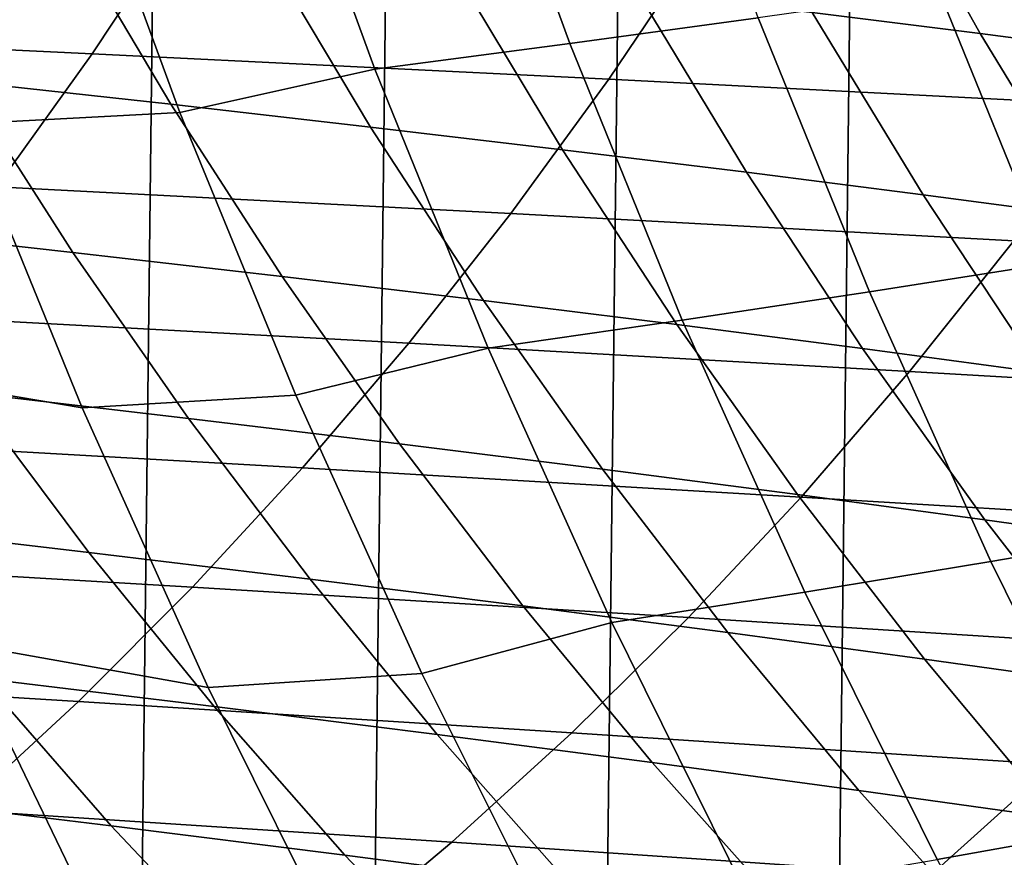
# Model space of a CAD drawing. Header units: metres. Extents: x -240 to 45, y -77 to 27.
# Tile 932 of 1056: x 1.54 to 4.17, y -9.99 to -7.75. Entities that reach past the tile are written whole.
import ezdxf

# ---------------------------------------------------------------- set-up
doc = ezdxf.new("R2010")
doc.units = ezdxf.units.M
doc.layers.add('solid_102011X2', color=7, linetype='CONTINUOUS')

msp = doc.modelspace()

# ---------------------------------------------------------------- linework, layer by layer
at = {"layer": 'solid_102011X2'}
for points in [[(1.67373, 26.745527), (1.050349, -26.78002), (0.42696, -26.800512), (1.050399, 26.780018)], [(2.297227, 26.697021), (1.673703, -26.745533), (1.050349, -26.78002), (1.67373, 26.745527)], [(2.919795, 26.634598), (2.297231, -26.697029), (1.673703, -26.745533), (2.297227, 26.697021)], [(3.541179, 26.558235), (2.919836, -26.634604), (2.297231, -26.697029), (2.919795, 26.634598)], [(4.16087, 26.46805), (3.541257, -26.558228), (2.919836, -26.634604), (3.541179, 26.558235)], [(4.777777, 26.364204), (4.160993, -26.468023), (3.541257, -26.558228), (4.16087, 26.46805)], [(5.392083, 26.246679), (4.77797, -26.364157), (4.160993, -26.468023), (4.777777, 26.364204)], [(3.516004, -7.74499, 141.242523), (3.245201, -7.00096, 141.262085), (2.739066, -7.06333, 137.079056), (3.012379, -7.813989, 137.058075)], [(3.012379, -7.813989, 137.058075), (2.739066, -7.06333, 137.079056), (2.214783, -7.125408, 132.900085), (2.490586, -7.882664, 132.877625)], [(2.214783, -7.125408, 132.900085), (1.687625, -7.230374, 128.72374), (1.969312, -7.998343, 128.699478), (2.490586, -7.882664, 132.877625)], [(1.116486, -7.257751, 124.553871), (1.397924, -8.028975, 124.528305), (1.969312, -7.998343, 128.699478), (1.687625, -7.230374, 128.72374)], [(3.828413, -7.283212, 279.933197), (4.109879, -7.787167, 280.046844), (3.661124, -7.730762, 281.910828), (3.383108, -7.230487, 281.793976)], [(4.254373, -7.335718, 278.067352), (4.53921, -7.843339, 278.177765), (4.109879, -7.787167, 280.046844), (3.828413, -7.283212, 279.933197)], [(0.558859, -7.407945, 338.330292), (0.32011, -7.773397, 338.147522), (1.734254, -7.841125, 336.392822), (1.978612, -7.472488, 336.572784)], [(1.664232, -7.502935, 289.314362), (1.945033, -7.976545, 289.452332), (1.389303, -7.915403, 291.292908), (1.112606, -7.44546, 291.151611)], [(1.978612, -7.472488, 336.572784), (1.734254, -7.841125, 336.392822), (3.116746, -7.909629, 334.613098), (3.366635, -7.53777, 334.790222)], [(2.194509, -7.560209, 287.471527), (2.479327, -8.037473, 287.60614), (1.945033, -7.976545, 289.452332), (1.664232, -7.502935, 289.314362)], [(3.366635, -7.53777, 334.790222), (3.116746, -7.909629, 334.613098), (4.467792, -7.978843, 332.809479), (4.723132, -7.60373, 332.983795)], [(2.703825, -7.617276, 285.62326), (2.992575, -8.09818, 285.754517), (2.479327, -8.037473, 287.60614), (2.194509, -7.560209, 287.471527)], [(4.759781, -8.326823, 149.605637), (4.467383, -7.606488, 149.62413), (4.00112, -7.675785, 145.431137), (4.296293, -8.402682, 145.411148)], [(3.192568, -7.674129, 283.769653), (3.485164, -8.158661, 283.897522), (2.992575, -8.09818, 285.754517), (2.703825, -7.617276, 285.62326)], [(3.661124, -7.730762, 281.910828), (3.957482, -8.218906, 282.035278), (3.485164, -8.158661, 283.897522), (3.192568, -7.674129, 283.769653)], [(4.296293, -8.402682, 145.411148), (4.00112, -7.675785, 145.431137), (3.516004, -7.74499, 141.242523), (3.81395, -8.478442, 141.220993)], [(4.109879, -7.787167, 280.046844), (4.409915, -8.278912, 280.167877), (3.957482, -8.218906, 282.035278), (3.661124, -7.730762, 281.910828)], [(3.81395, -8.478442, 141.220993), (3.516004, -7.74499, 141.242523), (3.012379, -7.813989, 137.058075), (3.313087, -8.553974, 137.034973)], [(0.32011, -7.773397, 338.147522), (0.070049, -8.12684, 337.956116), (1.478319, -8.197648, 336.204346), (1.734254, -7.841125, 336.392822)], [(4.53921, -7.843339, 278.177765), (4.842843, -8.338668, 278.29538), (4.409915, -8.278912, 280.167877), (4.109879, -7.787167, 280.046844)], [(3.313087, -8.553974, 137.034973), (3.012379, -7.813989, 137.058075), (2.490586, -7.882664, 132.877625), (2.794034, -8.629153, 132.852921)], [(1.734254, -7.841125, 336.392822), (1.478319, -8.197648, 336.204346), (2.855019, -8.269266, 334.427551), (3.116746, -7.909629, 334.613098)], [(1.389303, -7.915403, 291.292908), (1.682679, -8.372895, 291.442627), (1.100677, -8.307959, 293.281067), (0.811749, -7.854055, 293.127838)], [(2.490586, -7.882664, 132.877625), (1.969312, -7.998343, 128.699478), (2.279212, -8.75525, 128.672791), (2.794034, -8.629153, 132.852921)], [(1.707565, -8.789202, 124.500168), (1.397924, -8.028975, 124.528305), (0.75932, -7.926659, 120.367279), (1.058385, -8.679034, 120.338654)], [(1.945033, -7.976545, 289.452332), (2.242764, -8.437614, 289.598511), (1.682679, -8.372895, 291.442627), (1.389303, -7.915403, 291.292908)], [(3.116746, -7.909629, 334.613098), (2.855019, -8.269266, 334.427551), (4.200354, -8.341628, 332.626923), (4.467792, -7.978843, 332.809479)], [(2.479327, -8.037473, 287.60614), (2.781322, -8.502108, 287.748779), (2.242764, -8.437614, 289.598511), (1.945033, -7.976545, 289.452332)], [(1.397924, -8.028975, 124.528305), (1.707565, -8.789202, 124.500168), (2.279212, -8.75525, 128.672791), (1.969312, -7.998343, 128.699478)], [(2.992575, -8.09818, 285.754517), (3.29874, -8.566367, 285.893585), (2.781322, -8.502108, 287.748779), (2.479327, -8.037473, 287.60614)], [(3.485164, -8.158661, 283.897522), (3.79541, -8.630386, 284.03299), (3.29874, -8.566367, 285.893585), (2.992575, -8.09818, 285.754517)], [(3.957482, -8.218906, 282.035278), (4.271719, -8.694158, 282.167145), (3.79541, -8.630386, 284.03299), (3.485164, -8.158661, 283.897522)], [(1.478319, -8.197648, 336.204346), (1.211204, -8.541512, 336.00766), (2.581859, -8.616137, 334.233948), (2.855019, -8.269266, 334.427551)], [(4.409915, -8.278912, 280.167877), (4.728055, -8.757673, 280.296112), (4.271719, -8.694158, 282.167145), (3.957482, -8.218906, 282.035278)], [(2.855019, -8.269266, 334.427551), (2.581859, -8.616137, 334.233948), (3.921234, -8.691535, 332.436401), (4.200354, -8.341628, 332.626923)], [(1.682679, -8.372895, 291.442627), (1.99225, -8.817237, 291.600525), (1.40555, -8.748805, 293.442627), (1.100677, -8.307959, 293.281067)], [(4.200354, -8.341628, 332.626923), (3.921234, -8.691535, 332.436401), (5.229544, -8.767638, 330.61618), (5.514538, -8.414667, 330.803619)], [(2.242764, -8.437614, 289.598511), (2.556934, -8.885438, 289.752655), (1.99225, -8.817237, 291.600525), (1.682679, -8.372895, 291.442627)], [(4.617932, -9.118111, 145.389374), (4.296293, -8.402682, 145.411148), (3.81395, -8.478442, 141.220993), (4.138611, -9.20032, 141.197556)], [(2.781322, -8.502108, 287.748779), (3.099992, -8.953402, 287.8992), (2.556934, -8.885438, 289.752655), (2.242764, -8.437614, 289.598511)], [(4.138611, -9.20032, 141.197556), (3.81395, -8.478442, 141.220993), (3.313087, -8.553974, 137.034973), (3.640756, -9.282285, 137.009811)], [(3.29874, -8.566367, 285.893585), (3.621816, -9.02112, 286.040222), (3.099992, -8.953402, 287.8992), (2.781322, -8.502108, 287.748779)], [(1.211204, -8.541512, 336.00766), (0.93332, -8.872186, 335.80304), (2.297686, -8.949699, 334.032501), (2.581859, -8.616137, 334.233948)], [(3.640756, -9.282285, 137.009811), (3.313087, -8.553974, 137.034973), (2.794034, -8.629153, 132.852921), (3.124689, -9.363864, 132.825989)], [(3.79541, -8.630386, 284.03299), (4.122795, -9.088584, 284.175842), (3.621816, -9.02112, 286.040222), (3.29874, -8.566367, 285.893585)], [(2.794034, -8.629153, 132.852921), (2.279212, -8.75525, 128.672791), (2.616877, -9.500057, 128.643723), (3.124689, -9.363864, 132.825989)], [(2.581859, -8.616137, 334.233948), (2.297686, -8.949699, 334.032501), (3.630862, -9.028018, 332.23819), (3.921234, -8.691535, 332.436401)], [(4.271719, -8.694158, 282.167145), (4.60332, -9.155787, 282.306183), (4.122795, -9.088584, 284.175842), (3.79541, -8.630386, 284.03299)], [(1.40555, -8.748805, 293.442627), (1.725849, -9.175903, 293.612427), (1.111698, -9.103845, 295.452545), (0.796446, -8.680152, 295.2789)], [(2.044965, -9.537398, 124.469513), (1.707565, -8.789202, 124.500168), (1.058385, -8.679034, 120.338654), (1.384333, -9.420044, 120.307457)], [(3.921234, -8.691535, 332.436401), (3.630862, -9.028018, 332.23819), (4.933061, -9.107068, 330.421234), (5.229544, -8.767638, 330.61618)], [(1.99225, -8.817237, 291.600525), (2.31749, -9.247728, 291.766418), (1.725849, -9.175903, 293.612427), (1.40555, -8.748805, 293.442627)], [(1.707565, -8.789202, 124.500168), (2.044965, -9.537398, 124.469513), (2.616877, -9.500057, 128.643723), (2.279212, -8.75525, 128.672791)], [(2.556934, -8.885438, 289.752655), (2.887012, -9.319313, 289.914642), (2.31749, -9.247728, 291.766418), (1.99225, -8.817237, 291.600525)], [(0.93332, -8.872186, 335.80304), (0.645091, -9.18915, 335.59079), (2.002935, -9.269434, 333.823608), (2.297686, -8.949699, 334.032501)], [(3.099992, -8.953402, 287.8992), (3.434807, -9.390647, 288.057251), (2.887012, -9.319313, 289.914642), (2.556934, -8.885438, 289.752655)], [(2.297686, -8.949699, 334.032501), (2.002935, -9.269434, 333.823608), (3.32968, -9.350551, 332.032623), (3.630862, -9.028018, 332.23819)], [(3.621816, -9.02112, 286.040222), (3.961265, -9.461724, 286.194305), (3.434807, -9.390647, 288.057251), (3.099992, -8.953402, 287.8992)], [(3.630862, -9.028018, 332.23819), (3.32968, -9.350551, 332.032623), (4.625541, -9.432425, 330.218994), (4.933061, -9.107068, 330.421234)], [(4.122795, -9.088584, 284.175842), (4.466778, -9.532535, 284.325928), (3.961265, -9.461724, 286.194305), (3.621816, -9.02112, 286.040222)], [(1.725849, -9.175903, 293.612427), (2.060998, -9.588576, 293.790375), (1.441554, -9.513219, 295.634521), (1.111698, -9.103845, 295.452545)], [(4.60332, -9.155787, 282.306183), (4.951737, -9.603072, 282.452271), (4.466778, -9.532535, 284.325928), (4.122795, -9.088584, 284.175842)], [(4.965608, -9.821087, 145.365829), (4.617932, -9.118111, 145.389374), (4.138611, -9.20032, 141.197556), (4.489553, -9.909636, 141.172195)], [(0.645091, -9.18915, 335.59079), (0.346978, -9.491926, 335.371277), (1.698075, -9.574857, 333.607513), (2.002935, -9.269434, 333.823608)], [(2.31749, -9.247728, 291.766418), (2.657822, -9.663691, 291.940277), (2.060998, -9.588576, 293.790375), (1.725849, -9.175903, 293.612427)], [(4.489553, -9.909636, 141.172195), (4.138611, -9.20032, 141.197556), (3.640756, -9.282285, 137.009811), (3.994951, -9.997919, 136.982605)], [(2.002935, -9.269434, 333.823608), (1.698075, -9.574857, 333.607513), (3.01817, -9.658648, 331.819977), (3.32968, -9.350551, 332.032623)], [(2.887012, -9.319313, 289.914642), (3.232418, -9.738552, 290.084412), (2.657822, -9.663691, 291.940277), (2.31749, -9.247728, 291.766418)], [(3.994951, -9.997919, 136.982605), (3.640756, -9.282285, 137.009811), (3.124689, -9.363864, 132.825989), (3.482111, -10.085787, 132.796875)], [(3.434807, -9.390647, 288.057251), (3.78518, -9.813153, 288.22287), (3.232418, -9.738552, 290.084412), (2.887012, -9.319313, 289.914642)], [(3.124689, -9.363864, 132.825989), (2.616877, -9.500057, 128.643723), (2.981852, -10.231726, 128.612289), (3.482111, -10.085787, 132.796875)], [(3.32968, -9.350551, 332.032623), (3.01817, -9.658648, 331.819977), (4.307475, -9.743221, 330.009857), (4.625541, -9.432425, 330.218994)], [(3.961265, -9.461724, 286.194305), (4.316498, -9.887485, 286.355774), (3.78518, -9.813153, 288.22287), (3.434807, -9.390647, 288.057251)], [(1.736745, -10.148713, 120.273727), (1.384333, -9.420044, 120.307457), (0.766667, -9.428093, 116.146477), (1.116654, -10.158264, 116.111221)], [(2.409674, -10.272533, 124.436378), (2.044965, -9.537398, 124.469513), (1.384333, -9.420044, 120.307457), (1.736745, -10.148713, 120.273727)], [(1.441554, -9.513219, 295.634521), (1.785596, -9.907668, 295.824158), (1.1375, -9.828877, 297.666473), (0.799097, -9.437627, 297.472656)], [(4.466778, -9.532535, 284.325928), (4.826766, -9.961537, 284.483246), (4.316498, -9.887485, 286.355774), (3.961265, -9.461724, 286.194305)], [(0.346978, -9.491926, 335.371277), (0.039428, -9.780043, 335.144836), (1.383565, -9.865491, 333.384613), (1.698075, -9.574857, 333.607513)], [(2.044965, -9.537398, 124.469513), (2.409674, -10.272533, 124.436378), (2.981852, -10.231726, 128.612289), (2.616877, -9.500057, 128.643723)], [(2.060998, -9.588576, 293.790375), (2.410565, -9.986214, 293.9758), (1.785596, -9.907668, 295.824158), (1.441554, -9.513219, 295.634521)], [(1.698075, -9.574857, 333.607513), (1.383565, -9.865491, 333.384613), (2.696799, -9.951826, 331.600647), (3.01817, -9.658648, 331.819977)], [(2.657822, -9.663691, 291.940277), (3.012799, -10.064506, 292.12149), (2.410565, -9.986214, 293.9758), (2.060998, -9.588576, 293.790375)], [(3.232418, -9.738552, 290.084412), (3.592692, -10.142534, 290.261322), (3.012799, -10.064506, 292.12149), (2.657822, -9.663691, 291.940277)], [(3.01817, -9.658648, 331.819977), (2.696799, -9.951826, 331.600647), (3.979341, -10.038968, 329.794098), (4.307475, -9.743221, 330.009857)], [(3.78518, -9.813153, 288.22287), (4.150638, -10.220291, 288.395508), (3.592692, -10.142534, 290.261322), (3.232418, -9.738552, 290.084412)], [(4.307475, -9.743221, 330.009857), (3.979341, -10.038968, 329.794098), (5.231406, -10.126838, 327.966095), (5.566205, -9.828501, 328.178253)], [(4.316498, -9.887485, 286.355774), (4.68703, -10.297768, 286.524078), (4.150638, -10.220291, 288.395508), (3.78518, -9.813153, 288.22287)], [(1.785596, -9.907668, 295.824158), (2.143282, -10.286579, 296.021179), (1.489316, -10.204707, 297.867798), (1.1375, -9.828877, 297.666473)], [(1.383565, -9.865491, 333.384613), (1.059888, -10.140881, 333.155212), (2.36606, -10.229627, 331.374908), (2.696799, -9.951826, 331.600647)], [(2.410565, -9.986214, 293.9758), (2.773999, -10.368196, 294.168427), (2.143282, -10.286579, 296.021179), (1.785596, -9.907668, 295.824158)], [(4.866302, -10.605416, 141.144989), (4.489553, -9.909636, 141.172195), (3.994951, -9.997919, 136.982605), (4.375191, -10.699899, 136.9534)], [(2.696799, -9.951826, 331.600647), (2.36606, -10.229627, 331.374908), (3.641642, -10.319203, 329.572052), (3.979341, -10.038968, 329.794098)], [(3.012799, -10.064506, 292.12149), (3.381862, -10.44955, 292.309692), (2.773999, -10.368196, 294.168427), (2.410565, -9.986214, 293.9758)]]:
    msp.add_3dface(points, dxfattribs=at)

doc.saveas('drawing.dxf')
